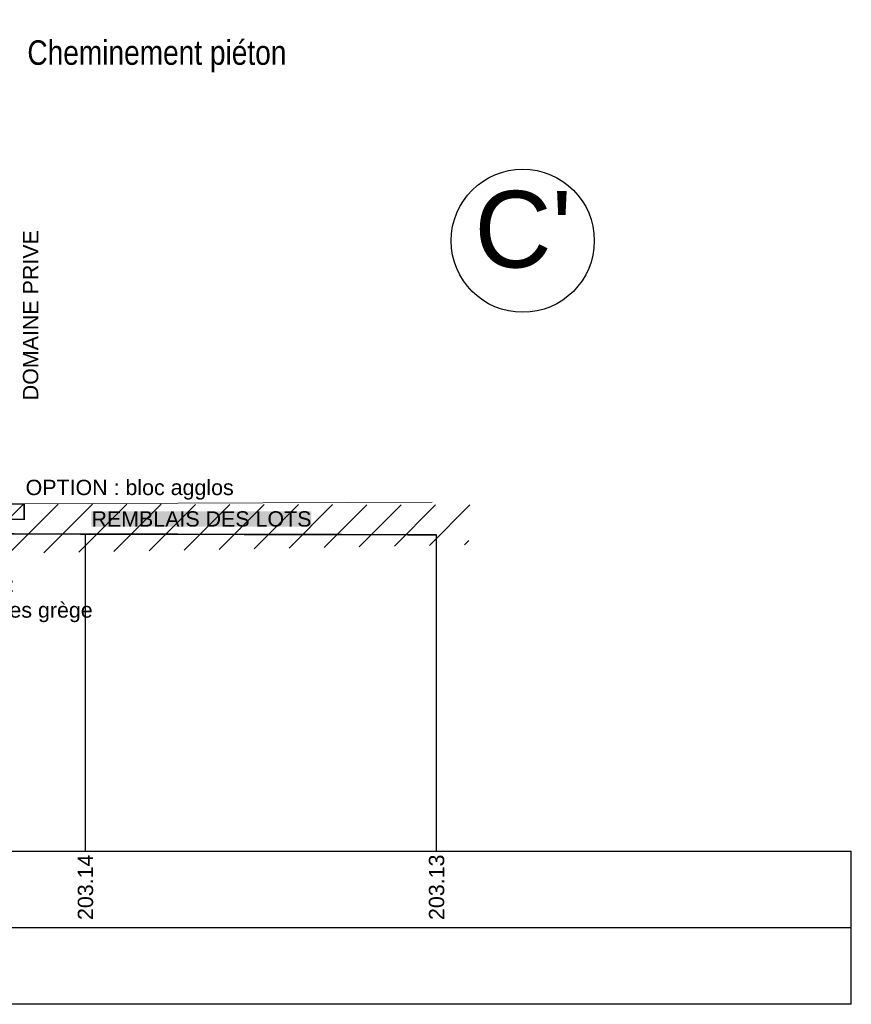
# Model space of a CAD drawing. Extents: x 1616800 to 1632437, y 2248456 to 2251974.
# Tile 300 of 399: x 1619139 to 1619149, y 2251157 to 2251170. Entities that reach past the tile are written whole.
import ezdxf
from ezdxf.enums import TextEntityAlignment as Align

# ---------------------------------------------------------------- set-up
doc = ezdxf.new("R2010")
doc.units = 0
doc.header["$LTSCALE"] = 2
doc.header["$PDMODE"] = 3
doc.header["$PDSIZE"] = 0.2
doc.linetypes.add('CACHE', pattern=[9.525, 6.35, -3.175])
doc.layers.get('Defpoints').update_dxf_attribs({"linetype": 'CONTINUOUS'})
doc.layers.add('0000-PAP-PROFIL EN TRAVERS DE PRINCIPE', color=7, linetype='CONTINUOUS')
doc.styles.add('Arial', font='ARIALN.TTF')
doc.styles.add('ARIAL-GRAS', font='arial.ttf')
doc.styles.get("Standard").update_dxf_attribs({"font": 'arial.ttf'})
doc.dimstyles.get("Standard").update_dxf_attribs({"dimtxt": 0.18, "dimasz": 0.18, "dimexe": 0.18, "dimexo": 0.0625, "dimgap": 0.09, "dimtad": 0, "dimtih": 1, "dimtoh": 1, "dimdec": 4, "dimzin": 0, "dimdsep": 46, "dimtxsty": 'Standard', "dimcen": 0.09, "dimadec": 0, "dimazin": 0, "dimtfac": 1, "dimtdec": 4, "dimtofl": 0, "dimtmove": 0, "dimatfit": 3, "dimfxl": 1, "dimtolj": 1, "dimtzin": 0, "dimarcsym": 0})

# ---------------------------------------------------------------- blocks, each defined once
blk = doc.blocks.new('*D204')
at = {"layer": '0000-PAP-PROFIL EN TRAVERS DE PRINCIPE', "color": 0, "lineweight": -2, "ltscale": 0.6, "transparency": 16777216}
for p, q in [((1619135.873, 2251162.426), (1619135.873, 2251169.639)), ((1619138.373, 2251166.796), (1619138.373, 2251169.639))]:
    blk.add_line(p, q, dxfattribs=at)
at = {"layer": '0000-PAP-PROFIL EN TRAVERS DE PRINCIPE', "color": 0, "linetype": 'Continuous', "lineweight": -2, "ltscale": 0.6, "transparency": 16777216}
blk.add_line((1619136.273, 2251169.639), (1619137.973, 2251169.639), dxfattribs=at)
at = {"layer": '0000-PAP-PROFIL EN TRAVERS DE PRINCIPE', "color": 0, "ltscale": 0.6, "transparency": 16777216}
for points in [[(1619136.273, 2251169.705), (1619136.273, 2251169.572), (1619135.873, 2251169.639)], [(1619137.973, 2251169.705), (1619137.973, 2251169.572), (1619138.373, 2251169.639)]]:
    blk.add_solid(points, dxfattribs=at)
at = {"layer": 'Defpoints', "color": 0, "ltscale": 0.6, "transparency": 16777216}
for p in [(1619138.373, 2251169.639), (1619138.373, 2251166.796), (1619135.873, 2251162.426)]:
    blk.add_point(p, dxfattribs=at)
at = {"layer": '0000-PAP-PROFIL EN TRAVERS DE PRINCIPE', "color": 0, "ltscale": 0.6, "transparency": 16777216, "insert": (1619140.306, 2251169.628), "char_height": 0.32, "attachment_point": 5, "style": 'Arial'}
blk.add_mtext('\\A1;Cheminement piéton', dxfattribs=at)

msp = doc.modelspace()

# ---------------------------------------------------------------- hatches: boundary and pattern name
at = {"layer": '0000-PAP-PROFIL EN TRAVERS DE PRINCIPE'}
h = msp.add_hatch(dxfattribs=at)
h.set_pattern_fill('ANSI31', color=1, scale=0.1, style=0)
h.set_pattern_definition([(45, (1619138.37265, 2251163.14052), (-0.224506, 0.224506), [])])
h.paths.add_polyline_path([(1619138.3727, 2251163.1405), (1619144.3727, 2251163.2536), (1619144.4198, 2251163.7726), (1619138.3727, 2251163.7856)])

# ---------------------------------------------------------------- linework, layer by layer
at = {"layer": '0000-PAP-PROFIL EN TRAVERS DE PRINCIPE', "color": 95, "linetype": 'Continuous'}
for p, q in [((1619139.3727, 2251159.2561), (1619139.3727, 2251163.3926)), ((1619143.9573, 2251159.2561), (1619143.9573, 2251163.3833))]:
    msp.add_line(p, q, dxfattribs=at)
at = {"layer": '0000-PAP-PROFIL EN TRAVERS DE PRINCIPE'}
for p, q in [((1619112.7171, 2251159.2561), (1619149.3727, 2251159.2561)), ((1619149.3727, 2251157.2561), (1619149.3727, 2251159.2561)), ((1619149.3727, 2251158.2561), (1619112.7171, 2251158.2561)), ((1619149.3727, 2251157.2561), (1619112.7171, 2251157.2561))]:
    msp.add_line(p, q, dxfattribs=at)
at = {"layer": '0000-PAP-PROFIL EN TRAVERS DE PRINCIPE', "color": 7, "linetype": 'Continuous', "lineweight": 0, "flags": 128}
for points in [[(1619123.7171, 2251163.5567), (1619125.8727, 2251163.6106), (1619125.8727, 2251163.0706), (1619129.3727, 2251162.9831), (1619132.8727, 2251162.8956), (1619132.8727, 2251163.4356), (1619134.3727, 2251163.2356), (1619135.8727, 2251163.4356), (1619135.8727, 2251163.0856), (1619138.3727, 2251163.1356), (1619138.3727, 2251163.7856), (1619143.9014, 2251163.8103)], [(1619138.3727, 2251163.7856), (1619143.9014, 2251163.8103)]]:
    msp.add_lwpolyline(points, dxfattribs=at)
at = {"layer": '0000-PAP-PROFIL EN TRAVERS DE PRINCIPE', "color": 95, "linetype": 'Continuous', "lineweight": 0, "const_width": 0.02, "flags": 128}
msp.add_lwpolyline([(1619119.3727, 2251163.6313), (1619120.6551, 2251163.6152), (1619121.5322, 2251163.0511), (1619122.1444, 2251162.6371), (1619122.7096, 2251163.0155), (1619123.7171, 2251163.614), (1619125.9891, 2251163.6763), (1619128.0159, 2251163.6662), (1619128.026, 2251163.6666), (1619128.0677, 2251163.6653), (1619129.3727, 2251163.6309), (1619129.3727, 2251163.6309), (1619138.3553, 2251163.3947), (1619143.9573, 2251163.3833)], dxfattribs=at)
at = {"layer": '0000-PAP-PROFIL EN TRAVERS DE PRINCIPE', "color": 5, "const_width": 0.02}
msp.add_lwpolyline([(1619138.3727, 2251163.5856), (1619138.5727, 2251163.5856), (1619138.5727, 2251163.7856), (1619138.3727, 2251163.7856)], close=True, dxfattribs=at)
at = {"layer": '0000-PAP-PROFIL EN TRAVERS DE PRINCIPE'}
msp.add_circle((1619145.083, 2251167.221), 0.9343, dxfattribs=at)

# ---------------------------------------------------------------- texts
at = {"layer": '0000-PAP-PROFIL EN TRAVERS DE PRINCIPE', "color": 7, "style": 'ARIAL-GRAS'}
msp.add_text("C'", height=1, dxfattribs=at).set_placement((1619145.0888, 2251166.8714), align=Align.CENTER)
at = {"layer": '0000-PAP-PROFIL EN TRAVERS DE PRINCIPE', "color": 1, "linetype": 'CACHE', "ltscale": 0.03, "style": 'ARIAL-GRAS'}
msp.add_text('DOMAINE PRIVE', height=0.2, rotation=90, dxfattribs=at).set_placement((1619138.7563, 2251166.2488), align=Align.CENTER)
at = {"layer": '0000-PAP-PROFIL EN TRAVERS DE PRINCIPE', "color": 5, "style": 'ARIAL-GRAS'}
msp.add_text('OPTION : bloc agglos', height=0.2, dxfattribs=at).set_placement((1619139.9504, 2251163.9013), align=Align.CENTER)
at = {"layer": '0000-PAP-PROFIL EN TRAVERS DE PRINCIPE', "color": 95, "style": 'ARIAL-GRAS'}
for s, p in [('203.14', (1619139.3727, 2251158.3561)), ('203.13', (1619143.9573, 2251158.3561))]:
    msp.add_text(s, height=0.2, rotation=90, dxfattribs=at).set_placement(p, align=Align.MIDDLE_LEFT)
at = {"layer": '0000-PAP-PROFIL EN TRAVERS DE PRINCIPE', "color": 1, "insert": (1619140.8878, 2251163.6904), "char_height": 0.2, "width": 2.872442, "attachment_point": 2, "style": 'ARIAL-GRAS', "bg_fill": 1, "box_fill_scale": 1, "bg_fill_color": 255, "bg_fill_transparency": 0}
msp.add_mtext('REMBLAIS DES LOTS', dxfattribs=at)
at = {"layer": '0000-PAP-PROFIL EN TRAVERS DE PRINCIPE', "color": 5, "insert": (1619137.0373, 2251162.4005), "char_height": 0.2, "attachment_point": 5, "style": 'ARIAL-GRAS'}
msp.add_mtext_dynamic_manual_height_columns('\\PStructure sous trottoir :\\PBicouche ou option 5cm enrobes grège\\P20cm GNT0/20\\P40cm TV0/80', width=6.211375, gutter_width=12.5, heights=[0], dxfattribs=at)

# ---------------------------------------------------------------- dimensions: what is measured, and where the dimension line sits
at = {"layer": '0000-PAP-PROFIL EN TRAVERS DE PRINCIPE', "ltscale": 0.6}
dim = msp.add_linear_dim(base=(1619138.3727, 2251169.6386), p1=(1619135.8727, 2251162.4265), p2=(1619138.3727, 2251166.7963), text='Cheminement piéton', dimstyle='Standard', override={"dimscale": 40, "dimtxt": 0.008, "dimasz": 0.01, "dimexe": 0, "dimexo": 0, "dimgap": 0, "dimtih": 0, "dimtoh": 0, "dimdec": 2, "dimtxsty": 'Arial', "dimcen": 1.5, "dimtmove": 1, "dimfxl": 1.25, "dimfxlon": 1}, dxfattribs=at)
dim.commit()
dim.dimension.update_dxf_attribs({"geometry": '*D204', "text_midpoint": (1619140.3062, 2251169.6282), "dimtype": 160})

doc.saveas('drawing.dxf')
